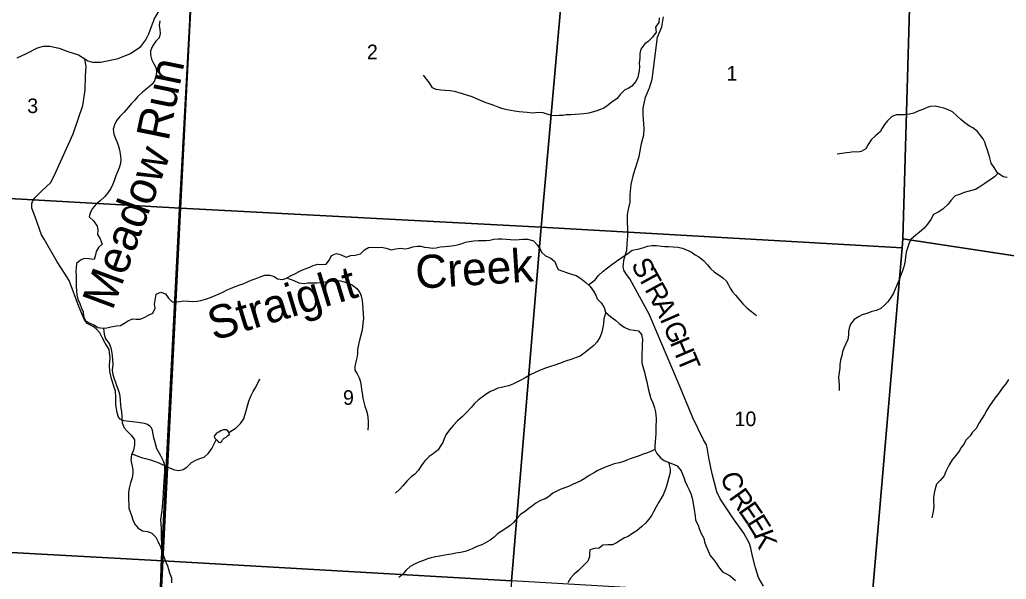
# Model space of a CAD drawing. Extents: x 1578669 to 1989827, y 208020 to 553079.
# Drawn here: x 1846418 to 1861319, y 401604 to 410054 of the extents above; entities that cross this region are included whole.
import ezdxf

# ---------------------------------------------------------------- set-up
doc = ezdxf.new("R2010")
doc.units = 0
for name, color, linetype in [('GM_X_County_Road', 7, 'Continuous'), ('GM_X_Minor_Lake', 7, 'Continuous'), ('GM_X_Minor_River', 7, 'Continuous'), ('GM_X_Minor_River_Text', 7, 'Continuous'), ('GM_X_Section', 7, 'Continuous'), ('GM_X_Section_Text', 7, 'Continuous'), ('GM_X_Township', 7, 'Continuous'), ('GM_X_Township_Road', 7, 'Continuous'), ('GM_X_Township_Road_Text', 7, 'Continuous')]:
    doc.layers.add(name, color=color, linetype=linetype)

msp = doc.modelspace()

# ---------------------------------------------------------------- linework, layer by layer
at = {"layer": 'GM_X_County_Road'}
for points in [[(1848433, 410017), (1848438, 410029), (1848451, 410064), (1848507, 410162), (1848582, 410259), (1848734, 410385), (1849005, 410523), (1849011, 410526)], [(1846378, 409478), (1846520, 409546), (1846688, 409629), (1846777, 409653), (1846875, 409657), (1847013, 409627), (1847145, 409575), (1847305, 409525), (1847404, 409466), (1847446, 409436), (1847516, 409413), (1847644, 409415), (1847906, 409470), (1848090, 409545), (1848247, 409650), (1848325, 409750), (1848370, 409842), (1848408, 409950), (1848433, 410017)], [(1848563, 401994), (1848563, 402000), (1848562, 402371), (1848552, 402501), (1848568, 402644), (1848583, 402825), (1848602, 403086), (1848610, 403224), (1848610, 403327), (1848590, 403386), (1848548, 403469), (1848491, 403572), (1848462, 403670), (1848445, 403740), (1848426, 403848), (1848407, 403889), (1848381, 403917), (1848347, 403939), (1848303, 403954), (1848205, 403972), (1847990, 403997), (1847936, 404020), (1847911, 404053), (1847891, 404116), (1847869, 404244), (1847871, 404352), (1847866, 404442), (1847842, 404521), (1847803, 404631), (1847779, 404742), (1847776, 404839), (1847783, 404947), (1847772, 405021), (1847767, 405075), (1847756, 405100), (1847709, 405167), (1847665, 405253), (1847629, 405323), (1847575, 405387), (1847526, 405421), (1847439, 405466), (1847394, 405530), (1847311, 405724), (1847164, 406116), (1847096, 406225), (1846985, 406400), (1846789, 406742), (1846749, 406806), (1846650, 407079), (1846602, 407210), (1846600, 407272), (1846611, 407309), (1846648, 407364), (1846752, 407471), (1846886, 407597), (1846966, 407750), (1847223, 408330), (1847369, 408761), (1847408, 408992), (1847412, 409202), (1847420, 409349), (1847404, 409466)], [(1848511, 400653), (1848548, 401617), (1848562, 401928), (1848563, 401994)]]:
    msp.add_lwpolyline(points, dxfattribs=at)
at = {"layer": 'GM_X_Minor_Lake'}
for points in [[(1849378, 403721), (1849394, 403702), (1849419, 403672), (1849447, 403671), (1849469, 403687), (1849482, 403710), (1849506, 403734), (1849534, 403752), (1849563, 403773), (1849587, 403791), (1849582, 403815), (1849564, 403843), (1849534, 403858), (1849496, 403858), (1849456, 403847), (1849418, 403822), (1849392, 403808), (1849355, 403763)], [(1849355, 403763), (1849360, 403744), (1849367, 403736), (1849378, 403721)]]:
    msp.add_lwpolyline(points, dxfattribs=at)
at = {"layer": 'GM_X_Minor_River'}
for points in [[(1856077, 410085), (1856070, 410013)], [(1848536, 410039), (1848525, 409969), (1848532, 409905), (1848537, 409847), (1848525, 409779), (1848475, 409732), (1848425, 409657), (1848394, 409587), (1848395, 409531), (1848407, 409461), (1848444, 409388), (1848479, 409321), (1848484, 409257), (1848473, 409203), (1848453, 409133), (1848420, 409080), (1848347, 409023), (1848272, 408960), (1848199, 408892), (1848158, 408840), (1848099, 408785), (1848054, 408728), (1847995, 408659), (1847929, 408592), (1847884, 408537), (1847853, 408484), (1847832, 408402), (1847840, 408326), (1847865, 408263), (1847884, 408213), (1847903, 408158), (1847926, 408090), (1847937, 408027), (1847947, 407949), (1847940, 407885), (1847919, 407816), (1847872, 407696), (1847849, 407635), (1847824, 407573), (1847793, 407507), (1847750, 407438), (1847703, 407383), (1847634, 407318), (1847569, 407263), (1847517, 407204), (1847486, 407147), (1847467, 407077), (1847534, 407016), (1847590, 406936), (1847597, 406880), (1847594, 406812), (1847635, 406743), (1847665, 406667), (1847610, 406614), (1847575, 406556), (1847562, 406504), (1847541, 406431), (1847463, 406442), (1847391, 406448), (1847335, 406425), (1847276, 406372), (1847269, 406312), (1847266, 406252), (1847270, 406185), (1847272, 406081), (1847271, 406029), (1847274, 405957), (1847279, 405897), (1847294, 405832), (1847324, 405768), (1847353, 405697), (1847374, 405643), (1847383, 405578), (1847413, 405506), (1847479, 405471), (1847548, 405439), (1847599, 405408), (1847677, 405395), (1847733, 405400), (1847795, 405418), (1847878, 405433), (1847938, 405438), (1847992, 405465), (1848057, 405508), (1848121, 405535), (1848179, 405531), (1848235, 405534), (1848296, 405557), (1848374, 405596), (1848427, 405623), (1848464, 405696), (1848455, 405759), (1848467, 405850), (1848480, 405908), (1848551, 405941), (1848618, 405916), (1848663, 405849), (1848720, 405794), (1848788, 405792), (1848838, 405799), (1848894, 405808)], [(1856070, 410013), (1856020, 409942), (1856031, 409864), (1855976, 409793), (1855910, 409724), (1855858, 409689), (1855798, 409612), (1855783, 409542), (1855782, 409476), (1855776, 409400), (1855777, 409348), (1855774, 409290), (1855765, 409236), (1855752, 409184), (1855721, 409117), (1855664, 409051), (1855609, 409018), (1855557, 408993), (1855489, 408923), (1855440, 408865), (1855363, 408807), (1855292, 408752), (1855242, 408721), (1855191, 408696), (1855121, 408671), (1855065, 408656), (1855013, 408645), (1854940, 408633), (1854880, 408628), (1854810, 408623), (1854740, 408618), (1854674, 408616), (1854622, 408610), (1854562, 408606), (1854512, 408603), (1854454, 408610), (1854401, 408625), (1854323, 408650), (1854263, 408651), (1854209, 408646), (1854157, 408643), (1854085, 408651), (1854022, 408656), (1853960, 408663), (1853892, 408674), (1853834, 408685), (1853780, 408692), (1853713, 408710), (1853643, 408735), (1853568, 408763), (1853481, 408792), (1853389, 408830), (1853332, 408855), (1853253, 408889), (1853171, 408914), (1853108, 408933), (1853054, 408952), (1852984, 408970), (1852921, 408981), (1852845, 408986), (1852781, 408992), (1852707, 409003), (1852654, 409028), (1852607, 409101), (1852568, 409152), (1852515, 409217)], [(1861333, 407671), (1861271, 407682), (1861188, 407744), (1861134, 407821), (1861091, 407890), (1861073, 407966), (1861058, 408017), (1861037, 408085), (1861012, 408154), (1860995, 408204), (1860970, 408255), (1860929, 408305), (1860887, 408366), (1860814, 408420), (1860762, 408449), (1860693, 408496), (1860634, 408549), (1860571, 408605), (1860506, 408664), (1860443, 408695), (1860376, 408720), (1860312, 408736), (1860244, 408747), (1860176, 408744), (1860124, 408731), (1860057, 408696), (1859999, 408677), (1859925, 408643), (1859858, 408626), (1859784, 408617), (1859660, 408620), (1859590, 408591), (1859523, 408526), (1859478, 408471), (1859447, 408419), (1859412, 408362), (1859345, 408303), (1859279, 408240), (1859234, 408169), (1859199, 408104), (1859128, 408065), (1859076, 408056), (1859012, 408057), (1858958, 408048), (1858904, 408043), (1858836, 408036), (1858766, 408024)], [(1861199, 407736), (1861141, 407683), (1861077, 407636), (1860996, 407581), (1860937, 407542), (1860854, 407492), (1860741, 407458), (1860681, 407443), (1860611, 407416), (1860548, 407393), (1860483, 407324), (1860440, 407267), (1860361, 407191), (1860288, 407150), (1860221, 407111), (1860178, 407038), (1860127, 406967), (1860078, 406907), (1860004, 406843), (1859954, 406800), (1859880, 406737), (1859845, 406672), (1859830, 406618), (1859811, 406566), (1859798, 406480), (1859792, 406414), (1859771, 406320), (1859750, 406261), (1859722, 406187), (1859701, 406125), (1859664, 406046), (1859640, 405986), (1859615, 405927), (1859576, 405861), (1859529, 405792), (1859482, 405741), (1859427, 405694), (1859359, 405663), (1859290, 405649), (1859228, 405624), (1859145, 405595), (1859087, 405566), (1859022, 405527), (1858965, 405458), (1858944, 405397), (1858935, 405345), (1858934, 405295), (1858925, 405225), (1858895, 405157), (1858866, 405092), (1858847, 405036), (1858834, 404982), (1858817, 404914), (1858806, 404845), (1858803, 404795), (1858793, 404727), (1858786, 404657), (1858791, 404602), (1858793, 404524), (1858794, 404452)], [(1848894, 405808), (1848966, 405803), (1849030, 405798), (1849098, 405803), (1849152, 405816), (1849226, 405836), (1849301, 405859), (1849369, 405890), (1849431, 405916), (1849496, 405947), (1849553, 405976), (1849603, 405993), (1849671, 406024), (1849744, 406051), (1849794, 406066), (1849861, 406097), (1849915, 406120), (1849975, 406141), (1850050, 406169), (1850120, 406198), (1850196, 406198), (1850260, 406177), (1850313, 406142), (1850385, 406131), (1850437, 406148), (1850508, 406185), (1850584, 406223), (1850639, 406252), (1850691, 406275), (1850746, 406296), (1850798, 406319), (1850852, 406340), (1850923, 406361), (1850975, 406360), (1851045, 406361), (1851096, 406426), (1851127, 406491), (1851204, 406526), (1851271, 406503), (1851350, 406469), (1851417, 406494), (1851483, 406499), (1851565, 406517), (1851628, 406580), (1851685, 406615), (1851751, 406618), (1851829, 406614), (1851883, 406617), (1851952, 406606), (1852028, 406580), (1852098, 406595), (1852168, 406604), (1852238, 406593), (1852294, 406606), (1852354, 406624), (1852419, 406635), (1852475, 406632), (1852530, 406621), (1852586, 406612), (1852656, 406603), (1852706, 406608), (1852770, 406623), (1852838, 406629), (1852896, 406632), (1852974, 406645), (1853031, 406656), (1853099, 406676), (1853151, 406694), (1853209, 406706), (1853275, 406715), (1853347, 406720), (1853409, 406721), (1853465, 406722), (1853521, 406727), (1853580, 406740), (1853646, 406744), (1853698, 406745), (1853772, 406740), (1853833, 406737), (1853911, 406731), (1853963, 406734), (1854015, 406739), (1854091, 406740), (1854177, 406716), (1854232, 406657), (1854272, 406596), (1854303, 406540), (1854362, 406488), (1854438, 406455), (1854501, 406402), (1854523, 406347), (1854552, 406283), (1854620, 406255), (1854677, 406238), (1854765, 406208), (1854822, 406189), (1854893, 406146), (1854968, 406086), (1855035, 406025), (1855086, 405956), (1855118, 405893)], [(1855009, 406049), (1855109, 406124), (1855160, 406189), (1855229, 406258), (1855296, 406309), (1855359, 406358), (1855430, 406410), (1855499, 406453), (1855549, 406486), (1855604, 406523), (1855669, 406572), (1855723, 406585), (1855775, 406592), (1855843, 406615), (1855900, 406636), (1855968, 406646), (1856038, 406643), (1856110, 406634), (1856163, 406629), (1856215, 406630), (1856289, 406622), (1856359, 406617), (1856427, 406606), (1856558, 406551), (1856621, 406502), (1856674, 406471), (1856745, 406420), (1856806, 406352), (1856853, 406299), (1856913, 406240), (1856981, 406195), (1857040, 406158), (1857095, 406104), (1857122, 406052), (1857151, 406001), (1857182, 405945), (1857229, 405892), (1857285, 405831), (1857340, 405763), (1857405, 405698), (1857472, 405647), (1857547, 405585)], [(1850450, 406155), (1850558, 406116), (1850636, 406080), (1850715, 406070), (1850772, 406081), (1850907, 406079), (1850983, 406087), (1851038, 406094), (1851094, 406101), (1851148, 406112), (1851200, 406115), (1851262, 406110), (1851319, 406097), (1851385, 406074), (1851446, 406043), (1851511, 405995), (1851554, 405935), (1851573, 405882), (1851590, 405816), (1851597, 405759), (1851602, 405695), (1851608, 405607), (1851609, 405541), (1851603, 405477), (1851594, 405409), (1851587, 405347), (1851570, 405289), (1851553, 405234), (1851535, 405148), (1851522, 405074), (1851519, 405020), (1851514, 404966), (1851494, 404888), (1851479, 404818), (1851482, 404764), (1851515, 404704), (1851546, 404645), (1851563, 404586), (1851573, 404522), (1851580, 404470), (1851589, 404414), (1851602, 404337), (1851617, 404279), (1851630, 404219), (1851654, 404148), (1851669, 404094), (1851676, 404044), (1851679, 403989), (1851682, 403925), (1851675, 403855)], [(1855118, 405893), (1855139, 405841), (1855198, 405780), (1855245, 405709), (1855267, 405638), (1855346, 405569), (1855415, 405515), (1855472, 405468), (1855549, 405409), (1855622, 405375), (1855698, 405368), (1855766, 405354), (1855811, 405298), (1855825, 405227), (1855822, 405149), (1855819, 405095), (1855813, 405013), (1855814, 404937), (1855814, 404873), (1855829, 404817), (1855854, 404732), (1855865, 404682), (1855889, 404585), (1855898, 404535), (1855917, 404460), (1855937, 404390), (1855950, 404332), (1855979, 404269), (1856005, 404194), (1856022, 404130), (1856030, 404034), (1856028, 403886), (1856024, 403799), (1856019, 403741), (1856014, 403679), (1856011, 403615), (1856009, 403561), (1856040, 403501), (1856103, 403435), (1856154, 403398), (1856212, 403373), (1856277, 403348), (1856347, 403315), (1856409, 403243), (1856447, 403143), (1856468, 403082), (1856499, 403013), (1856530, 402953), (1856558, 402886), (1856575, 402830), (1856584, 402777), (1856597, 402715), (1856604, 402659), (1856620, 402559), (1856627, 402494), (1856663, 402422), (1856682, 402371), (1856713, 402296), (1856750, 402222), (1856762, 402167), (1856781, 402113), (1856814, 402034), (1856845, 401965), (1856895, 401900), (1856940, 401840), (1856971, 401789), (1857032, 401716), (1857083, 401689), (1857151, 401657), (1857231, 401584)], [(1855269, 405637), (1855241, 405535), (1855236, 405461), (1855219, 405387), (1855203, 405321), (1855178, 405253), (1855133, 405184), (1855088, 405133), (1855015, 405076), (1854942, 405016), (1854883, 404975), (1854821, 404952), (1854748, 404925), (1854692, 404906), (1854634, 404885), (1854571, 404862), (1854499, 404838), (1854435, 404817), (1854362, 404790), (1854292, 404765), (1854215, 404729), (1854128, 404690), (1854052, 404648), (1853995, 404615), (1853935, 404584), (1853876, 404555), (1853808, 404524), (1853755, 404515), (1853695, 404500), (1853641, 404489), (1853587, 404466), (1853530, 404441), (1853478, 404410), (1853403, 404352), (1853350, 404316), (1853289, 404256), (1853236, 404198), (1853160, 404116), (1853101, 404055), (1853032, 403998), (1852971, 403931), (1852912, 403860), (1852854, 403787), (1852829, 403725), (1852808, 403668), (1852771, 403608), (1852736, 403557), (1852665, 403500), (1852600, 403457), (1852539, 403394), (1852480, 403319), (1852441, 403252), (1852381, 403185), (1852331, 403150), (1852266, 403083), (1852204, 403014), (1852155, 402961), (1852096, 402904)], [(1847682, 405395), (1847695, 405304), (1847716, 405236), (1847769, 405165), (1847795, 405098), (1847806, 405048), (1847815, 404982), (1847822, 404925), (1847823, 404845), (1847815, 404763), (1847824, 404697), (1847847, 404632), (1847864, 404582), (1847879, 404532), (1847898, 404481), (1847918, 404421), (1847931, 404370), (1847941, 404238), (1847944, 404186), (1847953, 404134), (1847960, 404068), (1847963, 404017), (1847968, 403965), (1847994, 403891), (1848039, 403840), (1848104, 403776), (1848151, 403707), (1848153, 403635), (1848136, 403554), (1848108, 403482), (1848095, 403408), (1848114, 403334), (1848126, 403263), (1848127, 403205), (1848118, 403135), (1848091, 403062), (1848069, 402980), (1848060, 402916), (1848061, 402854), (1848062, 402802), (1848064, 402732), (1848065, 402678), (1848084, 402623), (1848105, 402569), (1848126, 402500), (1848157, 402436), (1848207, 402375), (1848275, 402337), (1848346, 402326), (1848414, 402299), (1848475, 402237), (1848509, 402169), (1848544, 402092), (1848561, 402041), (1848582, 401985), (1848606, 401916), (1848625, 401864), (1848648, 401807), (1848665, 401757), (1848678, 401703), (1848709, 401624), (1848713, 401552)], [(1849579, 403819), (1849689, 403889), (1849754, 403958), (1849801, 404029), (1849820, 404081), (1849840, 404148), (1849857, 404224), (1849878, 404294), (1849910, 404367), (1849945, 404437), (1849974, 404490), (1850011, 404556), (1850043, 404629)], [(1861353, 404622), (1861312, 404557), (1861259, 404492), (1861205, 404415), (1861146, 404340), (1861103, 404273), (1861056, 404209), (1861027, 404158), (1860988, 404094), (1860954, 404035), (1860911, 403968), (1860864, 403880), (1860811, 403825), (1860776, 403770), (1860714, 403711), (1860679, 403646), (1860638, 403594), (1860607, 403539), (1860552, 403466), (1860501, 403409), (1860458, 403333), (1860431, 403282), (1860408, 403230), (1860380, 403167), (1860319, 403096), (1860264, 403039), (1860243, 402969), (1860232, 402903), (1860222, 402839), (1860221, 402785), (1860224, 402715), (1860221, 402657), (1860212, 402601), (1860193, 402529)], [(1848115, 403498), (1848204, 403462), (1848258, 403441), (1848319, 403426), (1848395, 403406), (1848464, 403383), (1848518, 403364), (1848581, 403333), (1848633, 403312), (1848692, 403283), (1848754, 403256), (1848821, 403244), (1848888, 403261), (1848940, 403296), (1849014, 403369), (1849088, 403405), (1849155, 403432), (1849205, 403449), (1849270, 403510), (1849319, 403581), (1849387, 403710)], [(1856009, 403561), (1855951, 403534), (1855885, 403506), (1855834, 403491), (1855772, 403470), (1855714, 403449), (1855637, 403422), (1855587, 403403), (1855526, 403378), (1855470, 403363), (1855398, 403345), (1855344, 403328), (1855275, 403301), (1855203, 403272), (1855152, 403245), (1855100, 403216), (1855021, 403171), (1854952, 403127), (1854895, 403090), (1854839, 403067), (1854779, 403040), (1854708, 403007), (1854638, 402980), (1854583, 402961), (1854529, 402936), (1854470, 402903), (1854405, 402847), (1854353, 402820), (1854286, 402795), (1854214, 402754), (1854163, 402713), (1854110, 402670), (1854035, 402619), (1853985, 402586), (1853930, 402527), (1853878, 402462), (1853826, 402417), (1853759, 402368), (1853690, 402327), (1853635, 402290), (1853582, 402241), (1853524, 402196), (1853453, 402152), (1853400, 402123), (1853324, 402096), (1853253, 402061), (1853201, 402042), (1853145, 402025), (1853076, 402006), (1853004, 401996), (1852942, 401983), (1852868, 401972), (1852812, 401961), (1852762, 401954), (1852700, 401943), (1852633, 401927), (1852577, 401914), (1852515, 401889), (1852448, 401864), (1852390, 401839), (1852315, 401794), (1852256, 401740), (1852195, 401671), (1852144, 401629)], [(1856219, 403371), (1856244, 403269), (1856243, 403217), (1856221, 403143), (1856202, 403067), (1856183, 402993), (1856162, 402940), (1856135, 402880), (1856108, 402829), (1856072, 402769), (1856033, 402696), (1855992, 402622), (1855965, 402571), (1855922, 402512), (1855869, 402449), (1855816, 402399), (1855737, 402335), (1855666, 402288), (1855609, 402251), (1855555, 402228), (1855486, 402189), (1855433, 402154), (1855371, 402123), (1855299, 402125), (1855227, 402118), (1855170, 402071), (1855098, 402070), (1855030, 402048), (1855025, 401992), (1855022, 401942), (1854998, 401876), (1854933, 401809), (1854852, 401729), (1854791, 401682), (1854736, 401619), (1854697, 401551)]]:
    msp.add_lwpolyline(points, dxfattribs=at)
at = {"layer": 'GM_X_Section'}
for points in [[(1850293, 412478), (1854552, 412211), (1854760, 412198), (1854293, 406920), (1848849, 407208), (1849034, 410876), (1849649, 411173)], [(1854760, 412198), (1859899, 411620), (1859759, 406743), (1859746, 406607), (1854293, 406920)], [(1859899, 411620), (1864118, 411371), (1863801, 406133), (1859759, 406743)], [(1848849, 407208), (1848581, 401881), (1843171, 402181), (1843496, 407511)], [(1854293, 406920), (1853844, 401578), (1848581, 401881), (1848849, 407208)], [(1859746, 406607), (1859303, 401455), (1859285, 401262), (1853844, 401578), (1854293, 406920)], [(1859746, 406607), (1859759, 406743), (1863801, 406133), (1863394, 400755), (1859303, 401455)], [(1848581, 401881), (1848329, 396866), (1842840, 397128), (1843171, 402181)], [(1853844, 401578), (1853394, 396264), (1848329, 396866), (1848581, 401881)]]:
    msp.add_lwpolyline(points, close=True, dxfattribs=at)
msp.add_lwpolyline([(1845371, 410012), (1847499, 410521), (1849034, 410876), (1848849, 407208), (1843496, 407511)], dxfattribs=at)
at = {"layer": 'GM_X_Township'}
for points in [[(1862842, 395308), (1858278, 395694), (1849549, 396729), (1848332, 396849), (1848507, 400550), (1848548, 401617), (1848562, 401928), (1848563, 402000), (1848831, 407200), (1848986, 410052), (1849005, 410523), (1849032, 411013), (1848847, 410941), (1848363, 410830), (1848257, 410783), (1847899, 410662), (1847795, 410641), (1847237, 410591), (1847031, 410554), (1846931, 410545), (1846697, 410475), (1846455, 410451), (1846237, 410416)], [(1846237, 410416), (1846455, 410451), (1846697, 410475), (1846931, 410545), (1847031, 410554), (1847237, 410591), (1847795, 410641), (1847899, 410662), (1848257, 410783), (1848363, 410830), (1848847, 410941), (1849032, 411013), (1849005, 410523), (1848986, 410052), (1848831, 407200), (1848563, 402000), (1848562, 401928), (1848548, 401617), (1848507, 400550), (1848332, 396849), (1848049, 390667)]]:
    msp.add_lwpolyline(points, dxfattribs=at)
at = {"layer": 'GM_X_Township_Road'}
for points in [[(1857573, 401645), (1857561, 401680), (1857533, 401776), (1857484, 401950), (1857459, 402072), (1857439, 402142), (1857353, 402299), (1857198, 402517), (1856996, 402819), (1856945, 402926), (1856877, 403194), (1856830, 403413), (1856803, 403594), (1856789, 403634), (1856748, 403708), (1856584, 404040), (1856367, 404564), (1855925, 405605), (1855631, 406143), (1855584, 406206), (1855544, 406274), (1855534, 406330), (1855548, 406442), (1855586, 406574), (1855594, 406670), (1855602, 406789), (1855597, 407107), (1855608, 407166), (1855617, 407214), (1855636, 407298), (1855639, 407413), (1855655, 407565), (1855688, 407717), (1855773, 407989), (1855809, 408184), (1855845, 408316), (1855850, 408414), (1855837, 408622), (1855836, 408718), (1855869, 408885), (1855931, 409024), (1855971, 409155), (1856053, 409791), (1856119, 409946), (1856143, 410098)], [(1857652, 401498), (1857582, 401619), (1857573, 401645)]]:
    msp.add_lwpolyline(points, dxfattribs=at)

# ---------------------------------------------------------------- texts
at = {"layer": 'GM_X_Minor_River_Text'}
for s, height, rotation, p in [('Run', 500.1, 78.4995, (1848665, 408209)), ('Meadow', 500, 69.5661, (1847818, 405651)), ('Creek', 500, 3.6301, (1852409, 405990)), ('Straight', 500, 16.8792, (1849348, 405203))]:
    msp.add_text(s, height=height, rotation=rotation, dxfattribs=at).set_placement(p)
at = {"layer": 'GM_X_Section_Text'}
for s, p in [('2', (1851662, 409458)), ('1', (1857094, 409135)), ('3', (1846532, 408644)), ('9', (1851301, 404238)), ('10', (1857215, 403916))]:
    msp.add_text(s, height=221, rotation=0, dxfattribs=at).set_placement(p)
at = {"layer": 'GM_X_Township_Road_Text'}
for s, rotation, p in [('S', 298.9988, (1855645, 406356)), ('T', 298.9922, (1855743, 406179)), ('R', 298.6111, (1855851, 405983)), ('A', 295.9232, (1855968, 405770)), ('I', 293.5963, (1856082, 405536)), ('G', 292.9542, (1856131, 405423)), ('H', 292.9298, (1856234, 405180)), ('T', 292.9321, (1856337, 404937)), ('C', 285.39, (1857004, 403182)), ('R', 305.4716, (1857119, 402841)), ('E', 304.4057, (1857261, 402641)), ('E', 301.9354, (1857386, 402459)), ('K', 290.3049, (1857497, 402283))]:
    msp.add_text(s, height=300, rotation=rotation, dxfattribs=at).set_placement(p)

doc.saveas('drawing.dxf')
